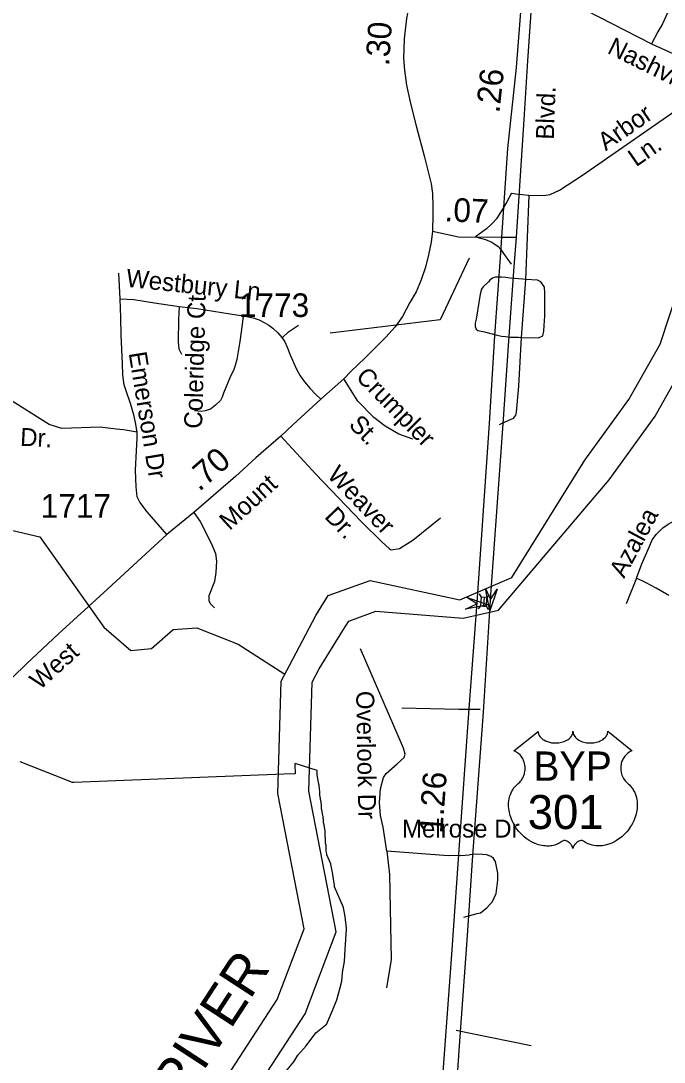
# Model space of a CAD drawing. Extents: x 2220236 to 2384410, y 720751 to 894131.
# Drawn here: x 2343690 to 2347089, y 791463 to 796965 of the extents above; entities that cross this region are included whole.
import ezdxf

# ---------------------------------------------------------------- set-up
doc = ezdxf.new("R2010")
doc.units = 0
doc.layers.add('Default', color=7, linetype='Continuous')

msp = doc.modelspace()

# ---------------------------------------------------------------- linework, layer by layer
at = {"layer": 'Default'}
for p, q in [((2346282.6, 796054.7), (2346257.2, 796009.7)), ((2346282.6, 796054.7), (2346305, 796051.9)), ((2346305, 796051.9), (2346372.3, 796043.5)), ((2346357.7, 795598.9), (2346376.2, 796043)), ((2346372.3, 796043.5), (2346376.2, 796043)), ((2346240.3, 795736.4), (2346280.7, 795680.3)), ((2344214.6, 795496), (2344207, 795632.5)), ((2346251.9, 795608.8), (2346229.4, 795610.3)), ((2346274.4, 795606.6), (2346251.9, 795608.8)), ((2346341.8, 795600.3), (2346274.4, 795606.6)), ((2346335.4, 795292.9), (2346357.7, 795598.9)), ((2346357.7, 795598.9), (2346341.8, 795600.3)), ((2346139.9, 795321.4), (2346206.5, 795303.7)), ((2346206.5, 795303.7), (2346228.8, 795299)), ((2346228.8, 795299), (2346251.2, 795296.7)), ((2346318.8, 795293.3), (2346335.4, 795292.9)), ((2346942.5, 794020.7), (2346887, 793885.4)), ((2346111.1, 793937.2), (2346121, 793921.1)), ((2346136.8, 793920), (2346133.5, 793872.7)), ((2346164.5, 793933.5), (2346152.5, 793919)), ((2346118.1, 793873.7), (2346106.1, 793859.2)), ((2346149.2, 793871.6), (2346159.1, 793855.5)), ((2345702.9, 793335.8), (2346003.1, 793328.4)), ((2346003.1, 793328.4), (2346070.9, 793328.1)), ((2346070.9, 793328.1), (2346116.1, 793328.3)), ((2345946.8, 792552.9), (2345624.2, 792579.1)), ((2346014.9, 792555.1), (2345946.8, 792552.9)), ((2346014.9, 792555.1), (2346037.8, 792557.4)), ((2346037.8, 792557.4), (2346060.6, 792559.4)), ((2346030.6, 792229.7), (2346099.9, 792248.5)), ((2345989.7, 791632.3), (2346056.7, 791618.4)), ((2346056.7, 791618.4), (2346386.3, 791550.6))]:
    msp.add_line(p, q, dxfattribs=at)
for points in [[(2345886, 797410.6), (2345789.1, 797179.4), (2345754, 797096.1), (2345737.1, 797033.5), (2345726.6, 796977.5), (2345714.9, 796869.4), (2345712.3, 796766.5), (2345716.2, 796704), (2345727.9, 796625.8), (2345748.8, 796529.4), (2345780, 796403.1), (2345820.4, 796252), (2345858.1, 796103.5), (2345864.6, 796052.7), (2345866, 795987.5), (2345867.3, 795918.5), (2345864.6, 795875.5), (2345864.6, 795853.3)], [(2346343.1, 797194.1), (2346307.2, 796719.3), (2346260.7, 796291), (2346229.5, 795822.7)], [(2346307.9, 795821.9), (2346348.6, 796443.7), (2346368.5, 796754.1), (2346397.3, 797166.7)], [(2346397.3, 797166.7), (2347022, 796843.7), (2347281.7, 796725.5), (2347461.1, 796662.3), (2347671.1, 796599.6)], [(2347106.1, 797007.3), (2347078.9, 796949.9), (2347054.9, 796907), (2347022, 796843.7)], [(2346376.2, 796043), (2346464.2, 796044), (2346486.2, 796048.3), (2346535.9, 796071), (2346656.9, 796150.3), (2347170.4, 796506.4), (2347212.2, 796527), (2347254, 796541.5), (2347317.8, 796552.1), (2347377.7, 796554.9), (2347419.7, 796561.4), (2347447.6, 796569.8), (2347483.4, 796590), (2347571.7, 796630.1)], [(2346257.2, 796009.7), (2346234.5, 795969.5), (2346202.2, 795920.1), (2346183.3, 795898.8)], [(2345065.5, 793477), (2345108.4, 793559.3), (2345247.7, 793823.3), (2345314.1, 793928.3), (2345535.1, 794009.1), (2346008.6, 793907), (2346283, 794024.8), (2346669.9, 794644.6), (2346902.3, 794965.2), (2347067.1, 795256.5), (2347276.3, 795892.1)], [(2346183.3, 795898.8), (2346174.4, 795888.7), (2346149.3, 795866.3), (2346091, 795824.1)], [(2345864.6, 795853.3), (2345856.8, 795796), (2345843.8, 795728.3), (2345826.9, 795664.5), (2345804.8, 795596.7), (2345778.7, 795534.2), (2345744.9, 795476.9), (2345705.8, 795403.9), (2345668.1, 795349.2), (2345618.6, 795294.5), (2345507.9, 795182.5), (2345435, 795114.8), (2345396, 795073.1), (2345275.5, 794965.6), (2345127.1, 794830.1), (2345063.3, 794771.5), (2344930.5, 794655.6), (2344823.1, 794558.5), (2344603.1, 794367), (2344461.8, 794251.8), (2344127.2, 793943), (2343889.6, 793726.1), (2343719.1, 793568.5), (2343646.2, 793495.6)], [(2345864.6, 795853.3), (2346002.2, 795825), (2346229.5, 795822.7)], [(2346091, 795824.1), (2346143.9, 795810.7), (2346177.4, 795795.4)], [(2346229.5, 795822.7), (2346223.2, 795739.9), (2346191.7, 795303.4), (2346163.5, 794838.6), (2346098.8, 793892.5)], [(2346173.4, 793932.3), (2346238.1, 794836.9), (2346269.7, 795300.1), (2346296.2, 795665.2), (2346307.9, 795821.9)], [(2346229.5, 795822.7), (2346307.9, 795821.9)], [(2346177.4, 795795.4), (2346183.4, 795792.7), (2346211.2, 795773), (2346225, 795757.6), (2346240.3, 795736.4)], [(2346058.2, 795711.8), (2345905.8, 795385.3), (2345323.5, 795314.5)], [(2346229.4, 795610.3), (2346216.8, 795611.1), (2346203.7, 795611.9), (2346197, 795611.6), (2346190.6, 795609.5), (2346182.5, 795606.5), (2346173.8, 795600.8), (2346166.7, 795595), (2346159.8, 795587.2)], [(2346335.4, 795292.9), (2346425.3, 795289.9), (2346446.9, 795301.5), (2346452.1, 795326.2), (2346454.7, 795356), (2346457.3, 795404.1), (2346457.3, 795463.8), (2346457.3, 795527.5), (2346456, 795558.7), (2346437.7, 795585.9), (2346419.7, 795595.6), (2346357.7, 795598.9)], [(2346159.8, 795587.2), (2346132, 795560), (2346124.3, 795548.1), (2346116.5, 795522), (2346096.1, 795389.9), (2346090.4, 795367.9), (2346090.8, 795349.9), (2346094.9, 795335.9), (2346105, 795330.1), (2346139.9, 795321.4)], [(2344303.6, 794792.4), (2344296.1, 794843), (2344287.2, 794883.4), (2344269.5, 794944.1), (2344245.5, 795009.9), (2344236, 795042.1), (2344229.1, 795093.3), (2344226.6, 795155.3), (2344220.3, 795304.5), (2344218.4, 795398.7), (2344214.6, 795496)], [(2344214.6, 795496), (2344286.6, 795492.2), (2344396.5, 795475.8), (2344526.6, 795456.8)], [(2344526.6, 795456.8), (2344522.9, 795386), (2344521.6, 795269.7), (2344525.4, 795231.8), (2344538, 795203.9)], [(2344526.6, 795456.8), (2344619.5, 795444.8), (2344795.1, 795417), (2344864.6, 795406.9)], [(2344864.6, 795406.9), (2344859.6, 795361.4), (2344846.9, 795270.3), (2344830.5, 795175.5), (2344822.3, 795144.5), (2344815.4, 795122.4), (2344793.9, 795079.4), (2344759.8, 794998.5), (2344754.1, 794977.6), (2344744, 794958.7), (2344718.7, 794934.7), (2344692.2, 794914.4), (2344663.1, 794904.3), (2344644.2, 794901.8), (2344607.5, 794904.3)], [(2344864.6, 795406.9), (2344917.1, 795396.1), (2344948.7, 795386), (2344975.2, 795372.1), (2344999.2, 795358.2), (2345020.7, 795341.8), (2345047.2, 795317.7), (2345071.2, 795291.2)], [(2345071.2, 795291.2), (2345104.1, 795321.5), (2345155.9, 795356.9)], [(2345071.2, 795291.2), (2345085.1, 795269.7), (2345097.7, 795240.6), (2345112.9, 795200.2), (2345130.6, 795161), (2345145.8, 795124.3), (2345166, 795088.9), (2345188.7, 795057.3), (2345217.8, 795023.2), (2345246.8, 794992.8), (2345275.5, 794965.6)], [(2346251.2, 795296.7), (2346277.3, 795294.1), (2346318.8, 795293.3)], [(2346288.8, 794865), (2346294.5, 794868.4), (2346304.3, 794882.6), (2346308.1, 794898.6), (2346320.3, 795034.7), (2346335.4, 795292.9)], [(2345229.4, 793471.9), (2345265.3, 793540.8), (2345391.3, 793743.4), (2345422.9, 793793.4), (2345565.6, 793845.6), (2346026.8, 793808.6), (2346213.8, 793851.1), (2346797.3, 794540.8), (2347040.5, 794876.4), (2347217.8, 795189.8)], [(2345760, 794755.9), (2345687.6, 794781.2), (2345615.2, 794824.3), (2345554.7, 794869.6), (2345469.5, 794956.4), (2345396, 795073.1)], [(2344303.6, 794792.4), (2344232.9, 794805.1), (2344193.7, 794807.6), (2344109.1, 794819), (2343907, 794812.2), (2343840.2, 794833.3), (2343615.3, 794973.9), (2343200.5, 794973.9)], [(2346219, 794833), (2346268.5, 794855.3), (2346280.6, 794860.2), (2346288.8, 794865)], [(2344461.8, 794251.8), (2344356.7, 794371.4), (2344318.4, 794422.8), (2344303.6, 794451.1), (2344298.6, 794502.9), (2344296.1, 794591.4), (2344301.1, 794693.8), (2344303.6, 794760.8), (2344303.6, 794777.2), (2344303.6, 794792.4)], [(2345063.3, 794771.5), (2345248.4, 794570), (2345487.3, 794320.8), (2345598.6, 794210.3), (2345635, 794176.8), (2345647.1, 794170.9), (2345691, 794177.5), (2345761.5, 794222.1), (2345906.8, 794339)], [(2340571.2, 794442.9), (2340647.3, 794377), (2340955.3, 794406.1), (2341305.3, 794328.4), (2341641.2, 794199.8), (2341740.8, 794157.3), (2342142.4, 793972.1), (2342675.3, 794059.5), (2342915.4, 794154.6), (2343007.3, 794122.2), (2343190.4, 794165.8), (2343413.3, 794302.9), (2343588.4, 794287.1), (2343789.4, 794239.5), (2344128.3, 793761), (2344271.5, 793638.8), (2344379.3, 793649.8), (2344494.4, 793749.7), (2344619.4, 793758.1), (2344837.4, 793671.8), (2345084.9, 793514.2)], [(2344603.1, 794367), (2344637.5, 794320.8), (2344694.8, 794205.4), (2344717.4, 794151.7), (2344724, 794109.8), (2344720.8, 794049.8), (2344713.3, 794003.7), (2344682.2, 793927.4), (2344682.6, 793903.4), (2344690.8, 793887.6), (2344713, 793863.8)], [(2346942.5, 794020.7), (2346970.3, 794096.5), (2347009.5, 794185), (2347025.9, 794222.9), (2347048.6, 794253.3), (2347081.5, 794286.2), (2347109.3, 794306.4), (2347140.9, 794324.1), (2347178.8, 794338)], [(2347113.1, 793929.6), (2347046.1, 793967.6), (2346993, 793995.4), (2346942.5, 794020.7)], [(2346098.8, 793892.5), (2346057.3, 793331.4), (2346002.5, 792561.2), (2345972.7, 792134.7), (2345964.4, 792031.7), (2345912.9, 791314.7), (2345897.8, 791062.4), (2345889.6, 790826.7), (2345891.2, 790615.9), (2345897.8, 790521.3), (2345904.5, 790416.7), (2345919.4, 790293.9), (2345934.4, 790171), (2345954.3, 790044.9), (2345977.5, 789937), (2346002.4, 789824.1), (2346031.3, 789726.3)], [(2346268.9, 789218.5), (2346133.2, 789652), (2346098.6, 789777.6), (2346058.8, 789923.7), (2346028.9, 790061.5), (2346005.7, 790209.2), (2345985.8, 790337), (2345972.5, 790488.1), (2345965.9, 790622.5), (2345967.5, 790954.5), (2345985.8, 791240), (2346009.2, 791573.6), (2346049, 792133), (2346077.2, 792554.6), (2346133.6, 793313.2), (2346173.4, 793932.3)], [(2345624.2, 792579.1), (2345604.6, 792705), (2345589.9, 792766.6), (2345585.1, 792834.6), (2345590.2, 792906.7), (2345605.6, 792966.7), (2345619.3, 792988.9), (2345678.6, 793039.7), (2345714.2, 793074), (2345720, 793090.2), (2345711.7, 793122.1), (2345483.5, 793646.8)], [(2342949.9, 789807.3), (2343368.1, 790085.8), (2343916.6, 790318.8), (2344380.4, 790588.2), (2344493.3, 790719.1), (2344668.4, 791216.6), (2345044.8, 791794.1), (2345186.5, 792167.3), (2345047.1, 792882.8), (2345065.5, 793477)], [(2342952.7, 789643.2), (2343444.5, 789940.1), (2343990.2, 790171.8), (2344486.6, 790460.2), (2344637.7, 790635.4), (2344816.6, 791143.5), (2345191.9, 791719.3), (2345356.5, 792152.8), (2345211.7, 792896.1), (2345229.4, 793471.9)], [(2345079.2, 791401.2), (2345131.5, 791465.6), (2345154, 791501.2), (2345197.5, 791549.8), (2345247.8, 791617.7), (2345302, 791661.1), (2345304.5, 791663.1), (2345335.8, 791736.9), (2345359.8, 791793.6), (2345375.8, 791851.6), (2345386.5, 791892.2), (2345389, 791936.2), (2345389.2, 791937.6), (2345400, 791995.9), (2345400.2, 791997.4), (2345403.2, 792058), (2345410.5, 792165.5), (2345409.8, 792172.2), (2345404, 792232.6), (2345394.5, 792278.8), (2345394, 792279.8), (2345347.5, 792390.2), (2345346.5, 792396.2), (2345337.8, 792455.5), (2345337.5, 792457.4), (2345327, 792509.9), (2345326.8, 792511.4), (2345307.2, 792559.4), (2345306.8, 792561.6), (2345306, 792565), (2345305, 792570.5), (2345303.5, 792579.1), (2345303.2, 792581.1), (2345302.5, 792591.9), (2345302.2, 792605.8), (2345302.2, 792608.2), (2345301.2, 792613.9), (2345299.5, 792622.6), (2345300.2, 792639.9), (2345299.5, 792646.4), (2345298.2, 792652.6), (2345298.2, 792655.1), (2345298, 792662.2), (2345297.2, 792668.4), (2345297.8, 792681.6), (2345297.2, 792686.6), (2345294.2, 792703.4), (2345294, 792705.6), (2345292.8, 792716.6), (2345289, 792728.1), (2345288, 792744.8), (2345287.2, 792751.4), (2345286.5, 792759.9), (2345283, 792776.2), (2345281, 792787.4), (2345279.8, 792797.2), (2345279, 792802.4), (2345278.2, 792807.7), (2345277.8, 792819.2), (2345275.8, 792835.9), (2345274, 792846.9), (2345273.5, 792849.8), (2345272.8, 792856.7), (2345270.2, 792873.8), (2345269.5, 792883.8), (2345269.2, 792893.7), (2345268.5, 792907.3), (2345265.8, 792927.5), (2345263, 792940), (2345262.8, 792941.8), (2345261, 792952.2), (2345255.5, 792981.6), (2345255.5, 792998.9), (2345255.8, 793004.9), (2345138.5, 793041.7), (2345138.2, 793036.7), (2345139.5, 792987.7), (2345079.2, 792985.4), (2343970, 792941.8), (2343968.5, 792941.7), (2343962.8, 792941.4), (2343869.8, 792978.1), (2343687, 793050.6)], [(2345079.2, 791401.2), (2345131.5, 791465.6), (2345154, 791501.2), (2345197.5, 791549.8), (2345247.8, 791617.7), (2345302, 791661.1), (2345304.5, 791663.1), (2345335.8, 791736.9), (2345359.8, 791793.6), (2345375.8, 791851.6), (2345386.5, 791892.2), (2345389, 791936.2), (2345389.2, 791937.6), (2345400, 791995.9), (2345400.2, 791997.4), (2345403.2, 792058), (2345410.5, 792165.5), (2345409.8, 792172.2), (2345404, 792232.6), (2345394.5, 792278.8), (2345394, 792279.8), (2345347.5, 792390.2), (2345346.5, 792396.2), (2345337.8, 792455.5), (2345337.5, 792457.4), (2345327, 792509.9), (2345326.8, 792511.4), (2345307.2, 792559.4), (2345306.8, 792561.6), (2345306, 792565), (2345305, 792570.5), (2345303.5, 792579.1), (2345303.2, 792581.1), (2345302.5, 792591.9), (2345302.2, 792605.8), (2345302.2, 792608.2), (2345301.2, 792613.9), (2345299.5, 792622.6), (2345300.2, 792639.9), (2345299.5, 792646.4), (2345298.2, 792652.6), (2345298.2, 792655.1), (2345298, 792662.2), (2345297.2, 792668.4), (2345297.8, 792681.6), (2345297.2, 792686.6), (2345294.2, 792703.4), (2345294, 792705.6), (2345292.8, 792716.6), (2345289, 792728.1), (2345288, 792744.8), (2345287.2, 792751.4), (2345286.5, 792759.9), (2345283, 792776.2), (2345281, 792787.4), (2345279.8, 792797.2), (2345279, 792802.4), (2345278.2, 792807.7), (2345277.8, 792819.2), (2345275.8, 792835.9), (2345274, 792846.9), (2345273.5, 792849.8), (2345272.8, 792856.7), (2345270.2, 792873.8), (2345269.5, 792883.8), (2345269.2, 792893.7), (2345268.5, 792907.3), (2345265.8, 792927.5), (2345263, 792940), (2345262.8, 792941.8), (2345261, 792952.2), (2345255.5, 792981.6), (2345255.5, 792998.9), (2345255.8, 793004.9), (2345138.5, 793041.7), (2345138.2, 793036.7), (2345139.5, 792987.7), (2345079.2, 792985.4), (2343970, 792941.8), (2343968.5, 792941.7), (2343962.8, 792941.4), (2343869.8, 792978.1), (2343687, 793050.6)], [(2345624.2, 792579.1), (2345637.6, 792455.4), (2345647, 792005.6), (2345620.9, 791855.3)], [(2346128.7, 792561.2), (2346092.3, 792562.8), (2346060.6, 792559.4)], [(2346099.9, 792248.5), (2346117.9, 792253.1), (2346151.6, 792279.5), (2346181.1, 792311.9), (2346200.6, 792354.1), (2346209.8, 792424.3), (2346209.4, 792462.1), (2346196.7, 792524), (2346186.4, 792539.8), (2346174.2, 792549.7), (2346150.2, 792559.6), (2346128.7, 792561.2)]]:
    msp.add_lwpolyline(points, dxfattribs=at)
for points in [[(2346207.1, 793962.8), (2346167.9, 793847.4), (2346144.1, 793966.9), (2346171.9, 793908.2)], [(2346044.1, 793920.1), (2346159.2, 793880.1), (2346039.5, 793857.2), (2346098.4, 793884.5)], [(2346121, 793921.1), (2346117.8, 793873.7), (2346149.3, 793871.6), (2346152.5, 793919)], [(2346422.6, 793211.2), (2346423, 793205.8), (2346424.3, 793199.5), (2346425.3, 793196.3), (2346428.2, 793190), (2346433.1, 793182.7), (2346439.9, 793175.5), (2346447.6, 793169.1), (2346452.7, 793165.8), (2346461.5, 793161.1), (2346471.4, 793156.9), (2346482.5, 793153.7), (2346493.8, 793151.4), (2346506.2, 793150.1), (2346518.4, 793149.8), (2346531.7, 793150.8), (2346546.2, 793153.6), (2346553, 793155.4), (2346560.5, 793158), (2346567.5, 793160.9), (2346575.2, 793165), (2346581.3, 793168.9), (2346586.2, 793172.4), (2346593, 793178.9), (2346598.4, 793185.7), (2346600.7, 793189.5), (2346602.7, 793193.2), (2346605.4, 793200.9), (2346606.1, 793204.3), (2346606.7, 793211.4), (2346607.1, 793205.5), (2346607.7, 793201.7), (2346608.7, 793198.1), (2346610.2, 793194.2), (2346613, 793188.8), (2346616, 793184.2), (2346621.7, 793177.4), (2346625.3, 793174.1), (2346628.6, 793171.4), (2346637.3, 793165.4), (2346647.5, 793160.3), (2346652.5, 793158.1), (2346657.7, 793156.2), (2346664.2, 793154.3), (2346671, 793152.7), (2346677.7, 793151.5), (2346684.5, 793150.5), (2346691.5, 793150), (2346697.2, 793149.8), (2346704.2, 793149.9), (2346710.6, 793150.3), (2346717.2, 793151.1), (2346724.5, 793152.3), (2346730.4, 793153.6), (2346738.1, 793155.6), (2346745.1, 793158.1), (2346751.3, 793160.8), (2346759.2, 793165), (2346765.7, 793169), (2346770.4, 793172.8), (2346776, 793178), (2346781.3, 793184.1), (2346784.5, 793188.6), (2346786.7, 793193.2), (2346788.7, 793198.1), (2346790, 793203.3), (2346790.6, 793207.7), (2346790.7, 793211.6), (2346919.3, 793109.1), (2346916.3, 793108), (2346909.3, 793104.6), (2346903.7, 793101.3), (2346894.9, 793095.1), (2346891.1, 793091.6), (2346887.3, 793088.1), (2346883.8, 793084.3), (2346880.7, 793080.7), (2346877, 793075.5), (2346873.7, 793070.4), (2346870.4, 793064.7), (2346868, 793059.7), (2346864, 793049.4), (2346862.1, 793042.9), (2346860.9, 793037.3), (2346859.4, 793025.8), (2346859, 793020.4), (2346859, 793015), (2346859.3, 793009.3), (2346859.9, 793003.8), (2346860.9, 792998.1), (2346861.8, 792993.1), (2346863.4, 792986.9), (2346865.6, 792979.8), (2346868.5, 792972.9), (2346874.3, 792961.7), (2346881.9, 792950.3), (2346887.3, 792943.9), (2346892.6, 792938.5), (2346900.5, 792931.8), (2346904.8, 792928), (2346909.8, 792923), (2346917.8, 792913.7), (2346921.1, 792909.3), (2346924.4, 792904.3), (2346927.4, 792899.2), (2346930.5, 792893.8), (2346932.9, 792889), (2346937.4, 792878), (2346940.7, 792867.2), (2346942.2, 792861.6), (2346944.6, 792849), (2346945.5, 792842.8), (2346946.5, 792830.5), (2346946.6, 792815.6), (2346945.4, 792801.4), (2346942.8, 792785), (2346940.6, 792775.1), (2346937.2, 792763.6), (2346933.9, 792753.6), (2346928, 792739), (2346922.8, 792728.3), (2346916.1, 792715.9), (2346911.4, 792708.4), (2346906, 792700.3), (2346899.3, 792691), (2346891.4, 792681.2), (2346881.9, 792670.7), (2346874.2, 792663.1), (2346864.2, 792654.1), (2346858.1, 792649.1), (2346849.5, 792642.6), (2346837.6, 792634.7), (2346825.9, 792627.9), (2346816, 792622.8), (2346807.2, 792619), (2346795.8, 792614.7), (2346776.8, 792609.4), (2346769.9, 792608), (2346761.7, 792606.8), (2346754, 792606), (2346746.6, 792605.6), (2346736.5, 792605.6), (2346726.6, 792606.3), (2346717.2, 792607.7), (2346707.4, 792609.7), (2346697.1, 792612.8), (2346687.8, 792616.4), (2346678.4, 792621.1), (2346662.5, 792631.1), (2346657.9, 792633.5), (2346655.3, 792634.2), (2346649.2, 792634.5), (2346643.4, 792633.3), (2346637.5, 792630.9), (2346633.9, 792629), (2346629.1, 792625.9), (2346625.5, 792623), (2346621.1, 792618.8), (2346618.1, 792615.4), (2346615.7, 792612.6), (2346611.3, 792605.5), (2346609.7, 792602.2), (2346608, 792597.9), (2346606.5, 792591.5), (2346604.5, 792599.5), (2346602.1, 792604.9), (2346599.4, 792609.4), (2346596.6, 792613.5), (2346592.1, 792618.6), (2346588.1, 792622.5), (2346583.2, 792626.4), (2346578, 792629.6), (2346573.9, 792631.7), (2346570.1, 792633.1), (2346565.5, 792634.3), (2346561.7, 792634.6), (2346558.6, 792634.5), (2346554.3, 792633.5), (2346548.4, 792629.3), (2346542.9, 792625.5), (2346536.9, 792621.8), (2346529.8, 792618), (2346524.6, 792615.6), (2346518.3, 792613.1), (2346511, 792610.7), (2346503.1, 792608.7), (2346495, 792607.1), (2346487.9, 792605.9), (2346480.2, 792605.2), (2346473.3, 792605), (2346466.1, 792605.1), (2346459.3, 792605.6), (2346451.5, 792606.3), (2346441.8, 792607.8), (2346433.7, 792609.6), (2346425.2, 792611.9), (2346416.5, 792614.6), (2346407.2, 792618.2), (2346395.5, 792623.3), (2346387.3, 792627.4), (2346374.5, 792634.8), (2346359.5, 792645.2), (2346348.1, 792654.4), (2346339.8, 792661.9), (2346327.6, 792674.4), (2346320.4, 792682.5), (2346309.1, 792697.1), (2346301.9, 792707.7), (2346297.2, 792715.4), (2346290.4, 792727.9), (2346286.6, 792735.7), (2346281.8, 792747.1), (2346277.9, 792757.5), (2346274.7, 792767.4), (2346273, 792773.7), (2346270.6, 792784.7), (2346269.1, 792792.6), (2346267.7, 792803.3), (2346266.9, 792814.6), (2346266.7, 792825), (2346267, 792833.7), (2346268, 792843.8), (2346269.7, 792854.5), (2346271.7, 792863.7), (2346273.6, 792870.3), (2346276.3, 792878.3), (2346279.9, 792887.2), (2346284.2, 792895.7), (2346288.3, 792902.8), (2346293.3, 792910.4), (2346298.4, 792916.9), (2346304.9, 792924), (2346311.8, 792930.5), (2346318, 792935.6), (2346325.5, 792942.9), (2346329.3, 792947.3), (2346334, 792953.5), (2346337.7, 792959.2), (2346340.7, 792964.3), (2346344.6, 792971.8), (2346347, 792977.4), (2346349.9, 792986.1), (2346351.4, 792992.2), (2346352.9, 793000), (2346353.9, 793007.4), (2346354.3, 793016.6), (2346354.1, 793024.2), (2346353.1, 793033), (2346351.4, 793041.6), (2346349.4, 793049), (2346346.2, 793057.5), (2346343.3, 793063.7), (2346338.3, 793072.2), (2346332.9, 793080), (2346327.2, 793086.4), (2346321.5, 793092.1), (2346316.1, 793096.3), (2346310.9, 793100.1), (2346304.3, 793104), (2346298, 793107.1), (2346294.1, 793108.7)]]:
    msp.add_lwpolyline(points, close=True, dxfattribs=at)

# ---------------------------------------------------------------- texts
for s, height, rotation, p in [('.30', 125, 85.9803, (2345634.7, 796724.4)), ('Nashville.', 95, 333.6599, (2346782.6, 796797.1)), ('.26', 125, 83.8089, (2346217.8, 796475.1)), ('Blvd.', 95, 87.9604, (2346505.2, 796336.3)), ('Arbor', 95, 34.7405, (2346780, 796275.6)), ('Ln.', 95, 34.7405, (2346939.9, 796191)), ('.07', 125, 357.6701, (2345926.5, 795906.4)), ('Westbury Ln', 95, 354.0504, (2344242.5, 795560.8)), ('Coleridge Ct', 95, 88.4096, (2344647.1, 794809.5)), ('Emerson Dr', 95, 279.1814, (2344259.3, 795210.1)), ('Crumpler', 95, 314.4678, (2345454.5, 795079.1)), ('St.', 95, 314.4678, (2345417.7, 794826.7)), ('Dr.', 95, 356.9154, (2343684.3, 794720.6)), ('.70', 125, 41.0332, (2344632.2, 794475.3)), ('Weaver', 95, 313.7913, (2345303.6, 794559.8)), ('Mount', 95, 42.4824, (2344792.7, 794269.1)), ('Dr.', 95, 313.7913, (2345289.8, 794342.1)), ('Azalea', 95, 61.7953, (2346877.1, 794016)), ('West', 95, 41.9872, (2343789.9, 793426.4)), ('Overlook Dr', 95, 271.0116, (2345461.4, 793424.2)), ('1.26', 125, 85.747, (2345916.6, 792669.3)), ('RIVER', 210, 56.9019, (2344542.4, 791241.3))]:
    msp.add_text(s, height=height, rotation=rotation, dxfattribs=at).set_placement(p)
for s, height, p in [('1773', 125, (2344841.5, 795400.5)), ('1717', 125, (2343794.8, 794339.8)), ('BYP', 155, (2346397.3, 792949.9)), ('301', 180, (2346367.5, 792695)), ('Melrose Dr', 95, (2345703.5, 792650.1))]:
    msp.add_text(s, height=height, dxfattribs=at).set_placement(p)

doc.saveas('drawing.dxf')
